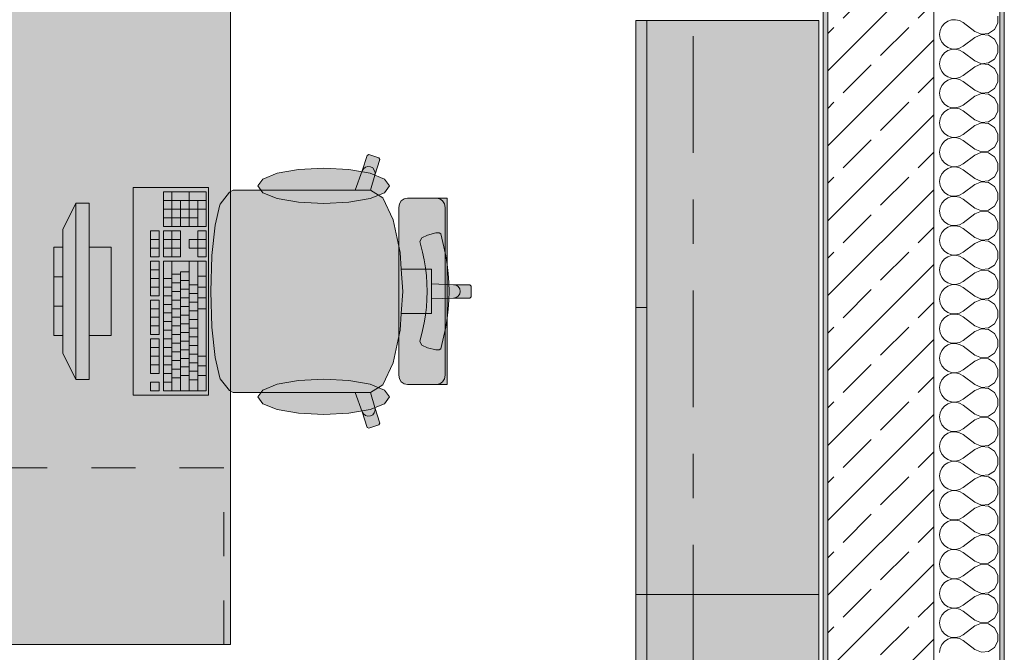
# Model space of a CAD drawing. Header units: metres. Extents: x -3.6 to 84.5, y -11 to 16.8.
# Tile 1050 of 1056: x 60.2 to 62.4, y 11.3 to 12.8. Entities that reach past the tile are written whole.
import ezdxf

# ---------------------------------------------------------------- set-up
doc = ezdxf.new("R2010")
doc.units = ezdxf.units.M
doc.header["$MEASUREMENT"] = 0
doc.linetypes.add('Strichlinie doppelt', pattern=[0.546806, 0.264583, -0.105833, 0.070556, -0.105833])
doc.linetypes.add('Strichlinie eng', pattern=[0.115, 0.075, -0.04])
for name, color, linetype in [('451 - Universal.Achsen Raster', 7, 'Continuous'), ('604 - Struktur.Wand Aussen', 7, 'Continuous'), ('701 - Einrichtung.Möbel', 7, 'Continuous')]:
    doc.layers.add(name, color=color, linetype=linetype)

# ---------------------------------------------------------------- blocks, each defined once
blk = doc.blocks.new('*X27')
at = {"layer": '604 - Struktur.Wand Aussen', "color": 7, "linetype": 'Continuous', "lineweight": 5}
for p, q in [((62.3068, 12.7631), (62.2992, 12.7579)), ((62.3155, 12.7661), (62.3068, 12.7631)), ((62.3247, 12.7665), (62.3155, 12.7661)), ((62.3336, 12.7645), (62.3247, 12.7665)), ((62.3417, 12.76), (62.3336, 12.7645)), ((62.3684, 12.74), (62.3417, 12.76)), ((62.4207, 12.7585), (62.4207, 12.7748)), ((62.2896, 12.7424), (62.2884, 12.7333)), ((62.2933, 12.7509), (62.2896, 12.7424)), ((62.2992, 12.7579), (62.2933, 12.7509)), ((62.3684, 12.74), (62.3833, 12.7337)), ((62.3995, 12.7352), (62.413, 12.7442)), ((62.413, 12.7442), (62.4207, 12.7585)), ((62.2884, 12.7333), (62.2896, 12.7242)), ((62.2896, 12.7242), (62.2933, 12.7158)), ((62.2933, 12.7158), (62.2992, 12.7087)), ((62.3684, 12.7267), (62.3417, 12.7067)), ((62.3833, 12.733), (62.3684, 12.7267)), ((62.3833, 12.7337), (62.3995, 12.7352)), ((62.3995, 12.7314), (62.3833, 12.733)), ((62.413, 12.7224), (62.3995, 12.7314)), ((62.4207, 12.7081), (62.413, 12.7224)), ((62.2992, 12.7087), (62.3068, 12.7035)), ((62.3068, 12.6965), (62.2992, 12.6913)), ((62.3068, 12.7035), (62.3155, 12.7006)), ((62.3155, 12.6994), (62.3068, 12.6965)), ((62.3155, 12.7006), (62.3247, 12.7001)), ((62.3247, 12.6999), (62.3155, 12.6994)), ((62.3247, 12.7001), (62.3336, 12.7022)), ((62.3336, 12.6978), (62.3247, 12.6999)), ((62.3336, 12.7022), (62.3417, 12.7067)), ((62.3417, 12.6933), (62.3336, 12.6978)), ((62.3684, 12.6733), (62.3417, 12.6933)), ((62.4207, 12.6919), (62.4207, 12.7081)), ((62.2896, 12.6758), (62.2884, 12.6667)), ((62.2933, 12.6842), (62.2896, 12.6758)), ((62.2992, 12.6913), (62.2933, 12.6842)), ((62.3684, 12.6733), (62.3833, 12.667)), ((62.3995, 12.6686), (62.413, 12.6776)), ((62.413, 12.6776), (62.4207, 12.6919)), ((62.2884, 12.6667), (62.2896, 12.6576)), ((62.2896, 12.6576), (62.2933, 12.6491)), ((62.2933, 12.6491), (62.2992, 12.6421)), ((62.3684, 12.66), (62.3417, 12.64)), ((62.3833, 12.6663), (62.3684, 12.66)), ((62.3833, 12.667), (62.3995, 12.6686)), ((62.3995, 12.6648), (62.3833, 12.6663)), ((62.413, 12.6558), (62.3995, 12.6648)), ((62.4207, 12.6415), (62.413, 12.6558)), ((62.2992, 12.6421), (62.3068, 12.6369)), ((62.3068, 12.6298), (62.2992, 12.6246)), ((62.3068, 12.6369), (62.3155, 12.6339)), ((62.3155, 12.6328), (62.3068, 12.6298)), ((62.3155, 12.6339), (62.3247, 12.6335)), ((62.3247, 12.6332), (62.3155, 12.6328)), ((62.3247, 12.6335), (62.3336, 12.6355)), ((62.3336, 12.6311), (62.3247, 12.6332)), ((62.3336, 12.6355), (62.3417, 12.64)), ((62.3417, 12.6267), (62.3336, 12.6311)), ((62.3684, 12.6067), (62.3417, 12.6267)), ((62.4207, 12.6252), (62.4207, 12.6415)), ((62.2896, 12.6091), (62.2884, 12.6)), ((62.2933, 12.6175), (62.2896, 12.6091)), ((62.2992, 12.6246), (62.2933, 12.6175)), ((62.3684, 12.6067), (62.3833, 12.6004)), ((62.3995, 12.6019), (62.413, 12.6109)), ((62.413, 12.6109), (62.4207, 12.6252)), ((62.2884, 12.6), (62.2896, 12.5909)), ((62.2896, 12.5909), (62.2933, 12.5825)), ((62.2933, 12.5825), (62.2992, 12.5754)), ((62.3684, 12.5933), (62.3417, 12.5733)), ((62.3833, 12.5996), (62.3684, 12.5933)), ((62.3833, 12.6004), (62.3995, 12.6019)), ((62.3995, 12.5981), (62.3833, 12.5996)), ((62.413, 12.5891), (62.3995, 12.5981)), ((62.4207, 12.5748), (62.413, 12.5891)), ((62.2992, 12.5754), (62.3068, 12.5702)), ((62.3068, 12.5631), (62.2992, 12.5579)), ((62.3068, 12.5702), (62.3155, 12.5672)), ((62.3155, 12.5661), (62.3068, 12.5631)), ((62.3155, 12.5672), (62.3247, 12.5668)), ((62.3247, 12.5665), (62.3155, 12.5661)), ((62.3247, 12.5668), (62.3336, 12.5689)), ((62.3336, 12.5645), (62.3247, 12.5665)), ((62.3336, 12.5689), (62.3417, 12.5733)), ((62.3417, 12.56), (62.3336, 12.5645)), ((62.3684, 12.54), (62.3417, 12.56)), ((62.4207, 12.5585), (62.4207, 12.5748)), ((62.2896, 12.5424), (62.2884, 12.5333)), ((62.2933, 12.5509), (62.2896, 12.5424)), ((62.2992, 12.5579), (62.2933, 12.5509)), ((62.3684, 12.54), (62.3833, 12.5337)), ((62.3995, 12.5352), (62.413, 12.5442)), ((62.413, 12.5442), (62.4207, 12.5585)), ((62.2884, 12.5333), (62.2896, 12.5242)), ((62.2896, 12.5242), (62.2933, 12.5158)), ((62.2933, 12.5158), (62.2992, 12.5087)), ((62.3684, 12.5267), (62.3417, 12.5067)), ((62.3833, 12.533), (62.3684, 12.5267)), ((62.3833, 12.5337), (62.3995, 12.5352)), ((62.3995, 12.5314), (62.3833, 12.533)), ((62.413, 12.5224), (62.3995, 12.5314)), ((62.4207, 12.5081), (62.413, 12.5224)), ((62.2992, 12.5087), (62.3068, 12.5035)), ((62.3068, 12.4965), (62.2992, 12.4913)), ((62.3068, 12.5035), (62.3155, 12.5006)), ((62.3155, 12.4994), (62.3068, 12.4965)), ((62.3155, 12.5006), (62.3247, 12.5001)), ((62.3247, 12.4999), (62.3155, 12.4994)), ((62.3247, 12.5001), (62.3336, 12.5022)), ((62.3336, 12.4978), (62.3247, 12.4999)), ((62.3336, 12.5022), (62.3417, 12.5067)), ((62.3417, 12.4933), (62.3336, 12.4978)), ((62.3684, 12.4733), (62.3417, 12.4933)), ((62.4207, 12.4919), (62.4207, 12.5081)), ((62.2896, 12.4758), (62.2884, 12.4667)), ((62.2933, 12.4842), (62.2896, 12.4758)), ((62.2992, 12.4913), (62.2933, 12.4842)), ((62.3684, 12.4733), (62.3833, 12.467)), ((62.3995, 12.4686), (62.413, 12.4776)), ((62.413, 12.4776), (62.4207, 12.4919)), ((62.2884, 12.4667), (62.2896, 12.4576)), ((62.2896, 12.4576), (62.2933, 12.4491)), ((62.2933, 12.4491), (62.2992, 12.4421)), ((62.3684, 12.46), (62.3417, 12.44)), ((62.3833, 12.4663), (62.3684, 12.46)), ((62.3833, 12.467), (62.3995, 12.4686)), ((62.3995, 12.4648), (62.3833, 12.4663)), ((62.413, 12.4558), (62.3995, 12.4648)), ((62.4207, 12.4415), (62.413, 12.4558)), ((62.2992, 12.4421), (62.3068, 12.4369)), ((62.3068, 12.4298), (62.2992, 12.4246)), ((62.3068, 12.4369), (62.3155, 12.4339)), ((62.3155, 12.4328), (62.3068, 12.4298)), ((62.3155, 12.4339), (62.3247, 12.4335)), ((62.3247, 12.4332), (62.3155, 12.4328)), ((62.3247, 12.4335), (62.3336, 12.4355)), ((62.3336, 12.4311), (62.3247, 12.4332)), ((62.3336, 12.4355), (62.3417, 12.44)), ((62.3417, 12.4267), (62.3336, 12.4311)), ((62.3684, 12.4067), (62.3417, 12.4267)), ((62.4207, 12.4252), (62.4207, 12.4415)), ((62.2896, 12.4091), (62.2884, 12.4)), ((62.2933, 12.4175), (62.2896, 12.4091)), ((62.2992, 12.4246), (62.2933, 12.4175)), ((62.3684, 12.4067), (62.3833, 12.4004)), ((62.3995, 12.4019), (62.413, 12.4109)), ((62.413, 12.4109), (62.4207, 12.4252)), ((62.2884, 12.4), (62.2896, 12.3909)), ((62.2896, 12.3909), (62.2933, 12.3825)), ((62.2933, 12.3825), (62.2992, 12.3754)), ((62.3684, 12.3933), (62.3417, 12.3733)), ((62.3833, 12.3996), (62.3684, 12.3933)), ((62.3833, 12.4004), (62.3995, 12.4019)), ((62.3995, 12.3981), (62.3833, 12.3996)), ((62.413, 12.3891), (62.3995, 12.3981)), ((62.4207, 12.3748), (62.413, 12.3891)), ((62.2992, 12.3754), (62.3068, 12.3702)), ((62.3068, 12.3631), (62.2992, 12.3579)), ((62.3068, 12.3702), (62.3155, 12.3672)), ((62.3155, 12.3661), (62.3068, 12.3631)), ((62.3155, 12.3672), (62.3247, 12.3668)), ((62.3247, 12.3665), (62.3155, 12.3661)), ((62.3247, 12.3668), (62.3336, 12.3689)), ((62.3336, 12.3645), (62.3247, 12.3665)), ((62.3336, 12.3689), (62.3417, 12.3733)), ((62.3417, 12.36), (62.3336, 12.3645)), ((62.3684, 12.34), (62.3417, 12.36)), ((62.413, 12.3442), (62.4207, 12.3585)), ((62.4207, 12.3585), (62.4207, 12.3748)), ((62.2896, 12.3424), (62.2884, 12.3333)), ((62.2933, 12.3509), (62.2896, 12.3424)), ((62.2992, 12.3579), (62.2933, 12.3509)), ((62.3684, 12.34), (62.3833, 12.3337)), ((62.3995, 12.3352), (62.413, 12.3442)), ((62.2884, 12.3333), (62.2896, 12.3242)), ((62.2896, 12.3242), (62.2933, 12.3158)), ((62.2933, 12.3158), (62.2992, 12.3087)), ((62.3684, 12.3267), (62.3417, 12.3067)), ((62.3833, 12.333), (62.3684, 12.3267)), ((62.3833, 12.3337), (62.3995, 12.3352)), ((62.3995, 12.3314), (62.3833, 12.333)), ((62.413, 12.3224), (62.3995, 12.3314)), ((62.4207, 12.3081), (62.413, 12.3224)), ((62.2992, 12.3087), (62.3068, 12.3035)), ((62.3068, 12.2965), (62.2992, 12.2913)), ((62.3068, 12.3035), (62.3155, 12.3006)), ((62.3155, 12.2994), (62.3068, 12.2965)), ((62.3155, 12.3006), (62.3247, 12.3001)), ((62.3247, 12.2999), (62.3155, 12.2994)), ((62.3247, 12.3001), (62.3336, 12.3022)), ((62.3336, 12.2978), (62.3247, 12.2999)), ((62.3336, 12.3022), (62.3417, 12.3067)), ((62.3417, 12.2933), (62.3336, 12.2978)), ((62.3684, 12.2733), (62.3417, 12.2933)), ((62.413, 12.2776), (62.4207, 12.2919)), ((62.4207, 12.2919), (62.4207, 12.3081)), ((62.2896, 12.2758), (62.2884, 12.2667)), ((62.2933, 12.2842), (62.2896, 12.2758)), ((62.2992, 12.2913), (62.2933, 12.2842)), ((62.3684, 12.2733), (62.3833, 12.267)), ((62.3995, 12.2686), (62.413, 12.2776)), ((62.2884, 12.2667), (62.2896, 12.2576)), ((62.2896, 12.2576), (62.2933, 12.2491)), ((62.2933, 12.2491), (62.2992, 12.2421)), ((62.3684, 12.26), (62.3417, 12.24)), ((62.3833, 12.2663), (62.3684, 12.26)), ((62.3833, 12.267), (62.3995, 12.2686)), ((62.3995, 12.2648), (62.3833, 12.2663)), ((62.413, 12.2558), (62.3995, 12.2648)), ((62.4207, 12.2415), (62.413, 12.2558)), ((62.2992, 12.2246), (62.2933, 12.2175)), ((62.2992, 12.2421), (62.3068, 12.2369)), ((62.3068, 12.2298), (62.2992, 12.2246)), ((62.3068, 12.2369), (62.3155, 12.2339)), ((62.3155, 12.2328), (62.3068, 12.2298)), ((62.3155, 12.2339), (62.3247, 12.2335)), ((62.3247, 12.2332), (62.3155, 12.2328)), ((62.3247, 12.2335), (62.3336, 12.2355)), ((62.3336, 12.2311), (62.3247, 12.2332)), ((62.3336, 12.2355), (62.3417, 12.24)), ((62.3417, 12.2267), (62.3336, 12.2311)), ((62.3684, 12.2067), (62.3417, 12.2267)), ((62.413, 12.2109), (62.4207, 12.2252)), ((62.4207, 12.2252), (62.4207, 12.2415)), ((62.2896, 12.2091), (62.2884, 12.2)), ((62.2933, 12.2175), (62.2896, 12.2091)), ((62.3684, 12.2067), (62.3833, 12.2004)), ((62.3995, 12.2019), (62.413, 12.2109)), ((62.2884, 12.2), (62.2896, 12.1909)), ((62.2896, 12.1909), (62.2933, 12.1825)), ((62.2933, 12.1825), (62.2992, 12.1754)), ((62.3684, 12.1933), (62.3417, 12.1733)), ((62.3833, 12.1996), (62.3684, 12.1933)), ((62.3833, 12.2004), (62.3995, 12.2019)), ((62.3995, 12.1981), (62.3833, 12.1996)), ((62.413, 12.1891), (62.3995, 12.1981)), ((62.4207, 12.1748), (62.413, 12.1891)), ((62.2992, 12.1579), (62.2933, 12.1509)), ((62.2992, 12.1754), (62.3068, 12.1702)), ((62.3068, 12.1631), (62.2992, 12.1579)), ((62.3068, 12.1702), (62.3155, 12.1672)), ((62.3155, 12.1661), (62.3068, 12.1631)), ((62.3155, 12.1672), (62.3247, 12.1668)), ((62.3247, 12.1665), (62.3155, 12.1661)), ((62.3247, 12.1668), (62.3336, 12.1689)), ((62.3336, 12.1645), (62.3247, 12.1665)), ((62.3336, 12.1689), (62.3417, 12.1733)), ((62.3417, 12.16), (62.3336, 12.1645)), ((62.3684, 12.14), (62.3417, 12.16)), ((62.413, 12.1442), (62.4207, 12.1585)), ((62.4207, 12.1585), (62.4207, 12.1748)), ((62.2896, 12.1424), (62.2884, 12.1333)), ((62.2933, 12.1509), (62.2896, 12.1424)), ((62.3684, 12.14), (62.3833, 12.1337)), ((62.3995, 12.1352), (62.413, 12.1442)), ((62.2884, 12.1333), (62.2896, 12.1242)), ((62.2896, 12.1242), (62.2933, 12.1158)), ((62.2933, 12.1158), (62.2992, 12.1087)), ((62.3684, 12.1267), (62.3417, 12.1067)), ((62.3833, 12.133), (62.3684, 12.1267)), ((62.3833, 12.1337), (62.3995, 12.1352)), ((62.3995, 12.1314), (62.3833, 12.133)), ((62.413, 12.1224), (62.3995, 12.1314)), ((62.4207, 12.1081), (62.413, 12.1224)), ((62.2992, 12.0913), (62.2933, 12.0842)), ((62.2992, 12.1087), (62.3068, 12.1035)), ((62.3068, 12.0965), (62.2992, 12.0913)), ((62.3068, 12.1035), (62.3155, 12.1006)), ((62.3155, 12.0994), (62.3068, 12.0965)), ((62.3155, 12.1006), (62.3247, 12.1001)), ((62.3247, 12.0999), (62.3155, 12.0994)), ((62.3247, 12.1001), (62.3336, 12.1022)), ((62.3336, 12.0978), (62.3247, 12.0999)), ((62.3336, 12.1022), (62.3417, 12.1067)), ((62.3417, 12.0933), (62.3336, 12.0978)), ((62.3684, 12.0733), (62.3417, 12.0933)), ((62.413, 12.0776), (62.4207, 12.0919)), ((62.4207, 12.0919), (62.4207, 12.1081)), ((62.2896, 12.0758), (62.2884, 12.0667)), ((62.2933, 12.0842), (62.2896, 12.0758)), ((62.3684, 12.0733), (62.3833, 12.067)), ((62.3833, 12.067), (62.3995, 12.0686)), ((62.3995, 12.0686), (62.413, 12.0776)), ((62.2884, 12.0667), (62.2896, 12.0576)), ((62.2896, 12.0576), (62.2933, 12.0491)), ((62.2933, 12.0491), (62.2992, 12.0421)), ((62.3684, 12.06), (62.3417, 12.04)), ((62.3833, 12.0663), (62.3684, 12.06)), ((62.3995, 12.0648), (62.3833, 12.0663)), ((62.413, 12.0558), (62.3995, 12.0648)), ((62.4207, 12.0415), (62.413, 12.0558)), ((62.2992, 12.0246), (62.2933, 12.0175)), ((62.2992, 12.0421), (62.3068, 12.0369)), ((62.3068, 12.0298), (62.2992, 12.0246)), ((62.3068, 12.0369), (62.3155, 12.0339)), ((62.3155, 12.0328), (62.3068, 12.0298)), ((62.3155, 12.0339), (62.3247, 12.0335)), ((62.3247, 12.0332), (62.3155, 12.0328)), ((62.3247, 12.0335), (62.3336, 12.0355)), ((62.3336, 12.0311), (62.3247, 12.0332)), ((62.3336, 12.0355), (62.3417, 12.04)), ((62.3417, 12.0267), (62.3336, 12.0311)), ((62.3684, 12.0067), (62.3417, 12.0267)), ((62.413, 12.0109), (62.4207, 12.0252)), ((62.4207, 12.0252), (62.4207, 12.0415)), ((62.2896, 12.0091), (62.2884, 12)), ((62.2933, 12.0175), (62.2896, 12.0091)), ((62.3684, 12.0067), (62.3833, 12.0004)), ((62.3833, 12.0004), (62.3995, 12.0019)), ((62.3995, 12.0019), (62.413, 12.0109)), ((62.2884, 12), (62.2896, 11.9909)), ((62.2896, 11.9909), (62.2933, 11.9825)), ((62.2933, 11.9825), (62.2992, 11.9754)), ((62.3684, 11.9933), (62.3417, 11.9733)), ((62.3833, 11.9996), (62.3684, 11.9933)), ((62.3995, 11.9981), (62.3833, 11.9996)), ((62.413, 11.9891), (62.3995, 11.9981)), ((62.4207, 11.9748), (62.413, 11.9891)), ((62.2992, 11.9579), (62.2933, 11.9509)), ((62.2992, 11.9754), (62.3068, 11.9702)), ((62.3068, 11.9631), (62.2992, 11.9579)), ((62.3068, 11.9702), (62.3155, 11.9672)), ((62.3155, 11.9661), (62.3068, 11.9631)), ((62.3155, 11.9672), (62.3247, 11.9668)), ((62.3247, 11.9665), (62.3155, 11.9661)), ((62.3247, 11.9668), (62.3336, 11.9689)), ((62.3336, 11.9645), (62.3247, 11.9665)), ((62.3336, 11.9689), (62.3417, 11.9733)), ((62.3417, 11.96), (62.3336, 11.9645)), ((62.3684, 11.94), (62.3417, 11.96)), ((62.413, 11.9442), (62.4207, 11.9585)), ((62.4207, 11.9585), (62.4207, 11.9748)), ((62.2896, 11.9424), (62.2884, 11.9333)), ((62.2933, 11.9509), (62.2896, 11.9424)), ((62.3684, 11.94), (62.3833, 11.9337)), ((62.3833, 11.9337), (62.3995, 11.9352)), ((62.3995, 11.9352), (62.413, 11.9442)), ((62.2884, 11.9333), (62.2896, 11.9242)), ((62.2896, 11.9242), (62.2933, 11.9158)), ((62.2933, 11.9158), (62.2992, 11.9087)), ((62.3684, 11.9267), (62.3417, 11.9067)), ((62.3833, 11.933), (62.3684, 11.9267)), ((62.3995, 11.9314), (62.3833, 11.933)), ((62.413, 11.9224), (62.3995, 11.9314)), ((62.4207, 11.9081), (62.413, 11.9224)), ((62.2992, 11.8913), (62.2933, 11.8842)), ((62.2992, 11.9087), (62.3068, 11.9035)), ((62.3068, 11.8965), (62.2992, 11.8913)), ((62.3068, 11.9035), (62.3155, 11.9006)), ((62.3155, 11.8994), (62.3068, 11.8965)), ((62.3155, 11.9006), (62.3247, 11.9001)), ((62.3247, 11.8999), (62.3155, 11.8994)), ((62.3247, 11.9001), (62.3336, 11.9022)), ((62.3336, 11.8978), (62.3247, 11.8999)), ((62.3336, 11.9022), (62.3417, 11.9067)), ((62.3417, 11.8933), (62.3336, 11.8978)), ((62.3684, 11.8733), (62.3417, 11.8933)), ((62.413, 11.8776), (62.4207, 11.8919)), ((62.4207, 11.8919), (62.4207, 11.9081)), ((62.2896, 11.8758), (62.2884, 11.8667)), ((62.2933, 11.8842), (62.2896, 11.8758)), ((62.3684, 11.8733), (62.3833, 11.867)), ((62.3833, 11.867), (62.3995, 11.8686)), ((62.3995, 11.8686), (62.413, 11.8776)), ((62.2884, 11.8667), (62.2896, 11.8576)), ((62.2896, 11.8576), (62.2933, 11.8491)), ((62.2933, 11.8491), (62.2992, 11.8421)), ((62.3684, 11.86), (62.3417, 11.84)), ((62.3833, 11.8663), (62.3684, 11.86)), ((62.3995, 11.8648), (62.3833, 11.8663)), ((62.413, 11.8558), (62.3995, 11.8648)), ((62.4207, 11.8415), (62.413, 11.8558)), ((62.2992, 11.8246), (62.2933, 11.8175)), ((62.2992, 11.8421), (62.3068, 11.8369)), ((62.3068, 11.8298), (62.2992, 11.8246)), ((62.3068, 11.8369), (62.3155, 11.8339)), ((62.3155, 11.8328), (62.3068, 11.8298)), ((62.3155, 11.8339), (62.3247, 11.8335)), ((62.3247, 11.8332), (62.3155, 11.8328)), ((62.3247, 11.8335), (62.3336, 11.8355)), ((62.3336, 11.8311), (62.3247, 11.8332)), ((62.3336, 11.8355), (62.3417, 11.84)), ((62.3417, 11.8267), (62.3336, 11.8311)), ((62.3684, 11.8067), (62.3417, 11.8267)), ((62.413, 11.8109), (62.4207, 11.8252)), ((62.4207, 11.8252), (62.4207, 11.8415)), ((62.2896, 11.8091), (62.2884, 11.8)), ((62.2933, 11.8175), (62.2896, 11.8091)), ((62.3684, 11.8067), (62.3833, 11.8004)), ((62.3833, 11.8004), (62.3995, 11.8019)), ((62.3995, 11.8019), (62.413, 11.8109)), ((62.2884, 11.8), (62.2896, 11.7909)), ((62.2896, 11.7909), (62.2933, 11.7825)), ((62.2933, 11.7825), (62.2992, 11.7754)), ((62.3684, 11.7933), (62.3417, 11.7733)), ((62.3833, 11.7996), (62.3684, 11.7933)), ((62.3995, 11.7981), (62.3833, 11.7996)), ((62.413, 11.7891), (62.3995, 11.7981)), ((62.4207, 11.7748), (62.413, 11.7891)), ((62.2992, 11.7579), (62.2933, 11.7509)), ((62.2992, 11.7754), (62.3068, 11.7702)), ((62.3068, 11.7631), (62.2992, 11.7579)), ((62.3068, 11.7702), (62.3155, 11.7672)), ((62.3155, 11.7661), (62.3068, 11.7631)), ((62.3155, 11.7672), (62.3247, 11.7668)), ((62.3247, 11.7665), (62.3155, 11.7661)), ((62.3247, 11.7668), (62.3336, 11.7689)), ((62.3336, 11.7645), (62.3247, 11.7665)), ((62.3336, 11.7689), (62.3417, 11.7733)), ((62.3417, 11.76), (62.3336, 11.7645)), ((62.3684, 11.74), (62.3417, 11.76)), ((62.413, 11.7442), (62.4207, 11.7585)), ((62.4207, 11.7585), (62.4207, 11.7748)), ((62.2896, 11.7424), (62.2884, 11.7333)), ((62.2933, 11.7509), (62.2896, 11.7424)), ((62.3684, 11.74), (62.3833, 11.7337)), ((62.3833, 11.7337), (62.3995, 11.7352)), ((62.3995, 11.7352), (62.413, 11.7442)), ((62.2884, 11.7333), (62.2896, 11.7242)), ((62.2896, 11.7242), (62.2933, 11.7158)), ((62.2933, 11.7158), (62.2992, 11.7087)), ((62.3684, 11.7267), (62.3417, 11.7067)), ((62.3833, 11.733), (62.3684, 11.7267)), ((62.3995, 11.7314), (62.3833, 11.733)), ((62.413, 11.7224), (62.3995, 11.7314)), ((62.4207, 11.7081), (62.413, 11.7224)), ((62.2992, 11.6913), (62.2933, 11.6842)), ((62.2992, 11.7087), (62.3068, 11.7035)), ((62.3068, 11.6965), (62.2992, 11.6913)), ((62.3068, 11.7035), (62.3155, 11.7006)), ((62.3155, 11.6994), (62.3068, 11.6965)), ((62.3155, 11.7006), (62.3247, 11.7001)), ((62.3247, 11.6999), (62.3155, 11.6994)), ((62.3247, 11.7001), (62.3336, 11.7022)), ((62.3336, 11.6978), (62.3247, 11.6999)), ((62.3336, 11.7022), (62.3417, 11.7067)), ((62.3417, 11.6933), (62.3336, 11.6978)), ((62.3684, 11.6733), (62.3417, 11.6933)), ((62.413, 11.6776), (62.4207, 11.6919)), ((62.4207, 11.6919), (62.4207, 11.7081)), ((62.2896, 11.6758), (62.2884, 11.6667)), ((62.2933, 11.6842), (62.2896, 11.6758)), ((62.3684, 11.6733), (62.3833, 11.667)), ((62.3833, 11.667), (62.3995, 11.6686)), ((62.3995, 11.6686), (62.413, 11.6776)), ((62.2884, 11.6667), (62.2896, 11.6576)), ((62.2896, 11.6576), (62.2933, 11.6491)), ((62.2933, 11.6491), (62.2992, 11.6421)), ((62.3684, 11.66), (62.3417, 11.64)), ((62.3833, 11.6663), (62.3684, 11.66)), ((62.3995, 11.6648), (62.3833, 11.6663)), ((62.413, 11.6558), (62.3995, 11.6648)), ((62.4207, 11.6415), (62.413, 11.6558)), ((62.2992, 11.6246), (62.2933, 11.6175)), ((62.2992, 11.6421), (62.3068, 11.6369)), ((62.3068, 11.6298), (62.2992, 11.6246)), ((62.3068, 11.6369), (62.3155, 11.6339)), ((62.3155, 11.6328), (62.3068, 11.6298)), ((62.3155, 11.6339), (62.3247, 11.6335)), ((62.3247, 11.6332), (62.3155, 11.6328)), ((62.3247, 11.6335), (62.3336, 11.6355)), ((62.3336, 11.6311), (62.3247, 11.6332)), ((62.3336, 11.6355), (62.3417, 11.64)), ((62.3417, 11.6267), (62.3336, 11.6311)), ((62.3684, 11.6067), (62.3417, 11.6267)), ((62.413, 11.6109), (62.4207, 11.6252)), ((62.4207, 11.6252), (62.4207, 11.6415)), ((62.2896, 11.6091), (62.2884, 11.6)), ((62.2884, 11.6), (62.2896, 11.5909)), ((62.2933, 11.6175), (62.2896, 11.6091)), ((62.3684, 11.6067), (62.3833, 11.6004)), ((62.3833, 11.6004), (62.3995, 11.6019)), ((62.3995, 11.6019), (62.413, 11.6109)), ((62.2896, 11.5909), (62.2933, 11.5825)), ((62.2933, 11.5825), (62.2992, 11.5754)), ((62.3684, 11.5933), (62.3417, 11.5733)), ((62.3833, 11.5996), (62.3684, 11.5933)), ((62.3995, 11.5981), (62.3833, 11.5996)), ((62.413, 11.5891), (62.3995, 11.5981)), ((62.4207, 11.5748), (62.413, 11.5891)), ((62.2992, 11.5579), (62.2933, 11.5509)), ((62.2992, 11.5754), (62.3068, 11.5702)), ((62.3068, 11.5631), (62.2992, 11.5579)), ((62.3068, 11.5702), (62.3155, 11.5672)), ((62.3155, 11.5661), (62.3068, 11.5631)), ((62.3155, 11.5672), (62.3247, 11.5668)), ((62.3247, 11.5665), (62.3155, 11.5661)), ((62.3247, 11.5668), (62.3336, 11.5689)), ((62.3336, 11.5645), (62.3247, 11.5665)), ((62.3336, 11.5689), (62.3417, 11.5733)), ((62.3417, 11.56), (62.3336, 11.5645)), ((62.3684, 11.54), (62.3417, 11.56)), ((62.413, 11.5442), (62.4207, 11.5585)), ((62.4207, 11.5585), (62.4207, 11.5748)), ((62.2896, 11.5424), (62.2884, 11.5333)), ((62.2884, 11.5333), (62.2896, 11.5242)), ((62.2933, 11.5509), (62.2896, 11.5424)), ((62.3684, 11.54), (62.3833, 11.5337)), ((62.3833, 11.5337), (62.3995, 11.5352)), ((62.3995, 11.5352), (62.413, 11.5442)), ((62.2896, 11.5242), (62.2933, 11.5158)), ((62.2933, 11.5158), (62.2992, 11.5087)), ((62.3684, 11.5267), (62.3417, 11.5067)), ((62.3833, 11.533), (62.3684, 11.5267)), ((62.3995, 11.5314), (62.3833, 11.533)), ((62.413, 11.5224), (62.3995, 11.5314)), ((62.4207, 11.5081), (62.413, 11.5224)), ((62.2992, 11.4913), (62.2933, 11.4842)), ((62.2992, 11.5087), (62.3068, 11.5035)), ((62.3068, 11.4965), (62.2992, 11.4913)), ((62.3068, 11.5035), (62.3155, 11.5006)), ((62.3155, 11.4994), (62.3068, 11.4965)), ((62.3155, 11.5006), (62.3247, 11.5001)), ((62.3247, 11.4999), (62.3155, 11.4994)), ((62.3247, 11.5001), (62.3336, 11.5022)), ((62.3336, 11.4978), (62.3247, 11.4999)), ((62.3336, 11.5022), (62.3417, 11.5067)), ((62.3417, 11.4933), (62.3336, 11.4978)), ((62.3684, 11.4733), (62.3417, 11.4933)), ((62.413, 11.4776), (62.4207, 11.4919)), ((62.4207, 11.4919), (62.4207, 11.5081)), ((62.2896, 11.4758), (62.2884, 11.4667)), ((62.2884, 11.4667), (62.2896, 11.4576)), ((62.2933, 11.4842), (62.2896, 11.4758)), ((62.3684, 11.4733), (62.3833, 11.467)), ((62.3833, 11.4663), (62.3684, 11.46)), ((62.3833, 11.467), (62.3995, 11.4686)), ((62.3995, 11.4648), (62.3833, 11.4663)), ((62.3995, 11.4686), (62.413, 11.4776)), ((62.2896, 11.4576), (62.2933, 11.4491)), ((62.2933, 11.4491), (62.2992, 11.4421)), ((62.3684, 11.46), (62.3417, 11.44)), ((62.413, 11.4558), (62.3995, 11.4648)), ((62.4207, 11.4415), (62.413, 11.4558)), ((62.2992, 11.4246), (62.2933, 11.4175)), ((62.2992, 11.4421), (62.3068, 11.4369)), ((62.3068, 11.4298), (62.2992, 11.4246)), ((62.3068, 11.4369), (62.3155, 11.4339)), ((62.3155, 11.4328), (62.3068, 11.4298)), ((62.3155, 11.4339), (62.3247, 11.4335)), ((62.3247, 11.4332), (62.3155, 11.4328)), ((62.3247, 11.4335), (62.3336, 11.4355)), ((62.3336, 11.4311), (62.3247, 11.4332)), ((62.3336, 11.4355), (62.3417, 11.44)), ((62.3417, 11.4267), (62.3336, 11.4311)), ((62.3684, 11.4067), (62.3417, 11.4267)), ((62.413, 11.4109), (62.4207, 11.4252)), ((62.4207, 11.4252), (62.4207, 11.4415)), ((62.2896, 11.4091), (62.2884, 11.4)), ((62.2884, 11.4), (62.2896, 11.3909)), ((62.2933, 11.4175), (62.2896, 11.4091)), ((62.3684, 11.4067), (62.3833, 11.4004)), ((62.3833, 11.3996), (62.3684, 11.3933)), ((62.3833, 11.4004), (62.3995, 11.4019)), ((62.3995, 11.3981), (62.3833, 11.3996)), ((62.3995, 11.4019), (62.413, 11.4109)), ((62.2896, 11.3909), (62.2933, 11.3825)), ((62.2933, 11.3825), (62.2992, 11.3754)), ((62.3684, 11.3933), (62.3417, 11.3733)), ((62.413, 11.3891), (62.3995, 11.3981)), ((62.4207, 11.3748), (62.413, 11.3891)), ((62.2992, 11.3579), (62.2933, 11.3509)), ((62.2992, 11.3754), (62.3068, 11.3702)), ((62.3068, 11.3631), (62.2992, 11.3579)), ((62.3068, 11.3702), (62.3155, 11.3672)), ((62.3155, 11.3661), (62.3068, 11.3631)), ((62.3155, 11.3672), (62.3247, 11.3668)), ((62.3247, 11.3665), (62.3155, 11.3661)), ((62.3247, 11.3668), (62.3336, 11.3689)), ((62.3336, 11.3645), (62.3247, 11.3665)), ((62.3336, 11.3689), (62.3417, 11.3733)), ((62.3417, 11.36), (62.3336, 11.3645)), ((62.3684, 11.34), (62.3417, 11.36)), ((62.413, 11.3442), (62.4207, 11.3585)), ((62.4207, 11.3585), (62.4207, 11.3748)), ((62.2896, 11.3424), (62.2884, 11.3333)), ((62.2933, 11.3509), (62.2896, 11.3424)), ((62.3684, 11.34), (62.3833, 11.3337)), ((62.3833, 11.3337), (62.3995, 11.3352)), ((62.3995, 11.3352), (62.413, 11.3442))]:
    blk.add_line(p, q, dxfattribs=at)

msp = doc.modelspace()

# ---------------------------------------------------------------- hatches: boundary and pattern name
at = {"layer": '604 - Struktur.Wand Aussen', "linetype": 'Continuous', "lineweight": 0, "true_color": 0x000000}
h = msp.add_hatch(dxfattribs=at)
h.set_pattern_fill('Verputz_0001', color=18, style=0, pattern_type=2)
h.set_pattern_definition([(0, (0, 0), (0, 0.08660254), [0, -0.05]), (0, (0.025, 0.0433), (0, 0.08660254), [0, -0.05])])
h.paths.add_polyline_path([(62.425, 7.935), (62.435, 7.935), (62.435, 13.845), (62.425, 13.845)])
h = msp.add_hatch(dxfattribs=at)
h.set_pattern_fill('Beton__Stahlbeton_0001', color=18, style=0, pattern_type=2)
h.set_pattern_definition([(45, (0, 0), (-0.08485281, 0.08485281), []), (45, (-0.04243, 0.04243), (-0.08485281, 0.08485281), [0.09, -0.03])])
h.paths.add_polyline_path([(62.035, 7.935), (62.085, 7.935), (62.155, 7.935), (62.275, 7.935), (62.275, 13.455), (62.035, 13.455)])
h = msp.add_hatch(dxfattribs=at)
h.set_pattern_fill('Gips_0001', color=18, style=0, pattern_type=2)
h.set_pattern_definition([(45, (0, 0), (-0.01767767, 0.01767767), [0, -0.025])])
h.paths.add_polyline_path([(62.025, 13.445), (62.025, 7.935), (62.035, 7.935), (62.035, 13.445)])
at = {"layer": '701 - Einrichtung.Möbel', "linetype": 'Continuous', "lineweight": 0, "true_color": 0x3a3a3a}
for points in [[(59.9817, 11.3512), (60.6817, 11.3512), (60.6817, 12.9512), (59.9817, 12.9512)], [(61.6, 12.7645), (61.6, 11.4645), (62.015, 11.4645), (62.015, 12.7645)], [(60.7553, 12.3805), (60.7193, 12.3805), (60.6882, 12.3805), (60.6796, 12.3759), (60.6585, 12.3491), (60.6576, 12.347), (60.6469, 12.3011), (60.6398, 12.2323), (60.6396, 12.2312), (60.6372, 12.1512), (61.2272, 12.1512), (61.2272, 12.1633), (61.2242, 12.1663), (61.1873, 12.1663), (61.1374, 12.1681), (61.1374, 12.2015), (61.1075, 12.2015), (61.0688, 12.2015), (61.0664, 12.2389), (61.0505, 12.3133), (61.0268, 12.363), (60.9989, 12.3804), (61.0086, 12.4145), (61.02, 12.4499), (61.0181, 12.4537), (60.9953, 12.4612), (60.9915, 12.4593), (60.9801, 12.4239), (60.9644, 12.3805)], [(60.8931, 12.4305), (60.8361, 12.4274), (60.7877, 12.4187), (60.7554, 12.4056), (60.7441, 12.3902), (60.7554, 12.3748), (60.7877, 12.3618), (60.8361, 12.353), (60.8931, 12.35), (60.9501, 12.353), (60.9985, 12.3618), (61.0308, 12.3748), (61.0421, 12.3902), (61.0308, 12.4056), (60.9985, 12.4187), (60.9501, 12.4274)], [(60.4617, 11.9162), (60.6317, 11.9162), (60.6317, 12.3862), (60.4617, 12.3862)], [(61.0631, 12.3414), (61.0631, 12.1512), (61.1728, 12.1512), (61.1728, 12.3625), (61.163, 12.3625), (61.1585, 12.3625), (61.1483, 12.3625), (61.1437, 12.3625), (61.1305, 12.3625), (61.0983, 12.3625), (61.0876, 12.3625), (61.0831, 12.3625), (61.0754, 12.3609), (61.0689, 12.3564), (61.0646, 12.3495)], [(60.3617, 11.9512), (60.3617, 12.0512), (60.4117, 12.0512), (60.4117, 12.2512), (60.3617, 12.2512), (60.3617, 12.3512), (60.3317, 12.3512), (60.3017, 12.2912), (60.3017, 12.2512), (60.2817, 12.2512), (60.2817, 12.0512), (60.3017, 12.0512), (60.3017, 12.0112), (60.3317, 11.9512)], [(61.173, 12.0905), (61.1754, 12.1106), (61.1768, 12.1309), (61.1773, 12.1512), (61.1768, 12.1715), (61.1754, 12.1918), (61.173, 12.212), (61.1696, 12.232), (61.1653, 12.2518), (61.1583, 12.2812), (61.1546, 12.2839), (61.1474, 12.2837), (61.128, 12.2789), (61.115, 12.2727), (61.111, 12.2644), (61.1169, 12.2399), (61.1207, 12.2224), (61.1236, 12.2048), (61.1257, 12.187), (61.127, 12.1691), (61.1274, 12.1512), (61.127, 12.1333), (61.1257, 12.1154), (61.1236, 12.0976), (61.1207, 12.08), (61.1169, 12.0625), (61.111, 12.038), (61.115, 12.0297), (61.128, 12.0235), (61.1474, 12.0187), (61.1546, 12.0185), (61.1583, 12.0212), (61.1653, 12.0506), (61.1696, 12.0704)], [(60.7553, 11.9219), (60.9644, 11.9219), (60.9801, 11.8786), (60.9915, 11.8431), (60.9953, 11.8412), (61.0181, 11.8487), (61.02, 11.8525), (61.0086, 11.8879), (60.9989, 11.9221), (61.0268, 11.9394), (61.0505, 11.9891), (61.0664, 12.0635), (61.0688, 12.1009), (61.1075, 12.1009), (61.1374, 12.1009), (61.1374, 12.1343), (61.1873, 12.1361), (61.2242, 12.1361), (61.2272, 12.1391), (61.2272, 12.1512), (60.6372, 12.1512), (60.6396, 12.0712), (60.6398, 12.0701), (60.6469, 12.0014), (60.6576, 11.9554), (60.6585, 11.9533), (60.6796, 11.9265), (60.6882, 11.9219), (60.7193, 11.9219)], [(61.0631, 11.961), (61.0646, 11.9529), (61.0689, 11.9461), (61.0754, 11.9415), (61.0831, 11.9399), (61.0876, 11.9399), (61.0983, 11.9399), (61.1305, 11.9399), (61.1437, 11.9399), (61.1483, 11.9399), (61.1585, 11.9399), (61.163, 11.9399), (61.1728, 11.9399), (61.1728, 12.1512), (61.0631, 12.1512)], [(60.8931, 11.8719), (60.9501, 11.875), (60.9985, 11.8837), (61.0308, 11.8968), (61.0421, 11.9122), (61.0308, 11.9276), (60.9985, 11.9407), (60.9501, 11.9494), (60.8931, 11.9525), (60.8361, 11.9494), (60.7877, 11.9407), (60.7554, 11.9276), (60.7441, 11.9122), (60.7554, 11.8968), (60.7877, 11.8837), (60.8361, 11.875)], [(61.6, 11.4645), (61.6, 10.01), (62.015, 10.01), (62.015, 11.4645)]]:
    msp.add_hatch(color=250, dxfattribs=at).paths.add_polyline_path(points)

# ---------------------------------------------------------------- linework, layer by layer
at = {"layer": '451 - Universal.Achsen Raster', "color": 160, "linetype": 'Strichlinie doppelt', "lineweight": 9, "true_color": 0x3232ff}
msp.add_line((61.73, -10.585), (61.73, 16.355), dxfattribs=at)
at = {"layer": '604 - Struktur.Wand Aussen', "color": 7, "linetype": 'Continuous', "lineweight": 5}
msp.add_line((62.425, 7.935), (62.425, 13.705), dxfattribs=at)
at = {"layer": '604 - Struktur.Wand Aussen', "color": 7, "linetype": 'Continuous', "lineweight": 13}
for p, q in [((62.275, 7.935), (62.275, 13.455)), ((62.035, 13.445), (62.035, 7.935))]:
    msp.add_line(p, q, dxfattribs=at)
at = {"layer": '604 - Struktur.Wand Aussen', "color": 7, "linetype": 'Continuous', "lineweight": 5, "flags": 128}
for points in [[(62.435, 7.935), (62.435, 13.845)], [(62.025, 13.445), (62.025, 7.935)]]:
    msp.add_lwpolyline(points, dxfattribs=at)
at = {"layer": '701 - Einrichtung.Möbel', "color": 7, "linetype": 'Continuous', "lineweight": 5, "true_color": 0xebebeb}
for p, q in [((61.6, 12.7645), (61.625, 12.7645)), ((61.625, 12.7645), (61.625, 11.4645)), ((60.9801, 12.4239), (60.9915, 12.4593)), ((60.9915, 12.4593), (60.9953, 12.4612)), ((60.9953, 12.4612), (61.0181, 12.4537)), ((61.02, 12.4499), (61.0086, 12.4145)), ((61.0181, 12.4537), (61.02, 12.4499)), ((60.9801, 12.4239), (60.983, 12.429)), ((60.983, 12.429), (60.9876, 12.4326)), ((60.9876, 12.4326), (60.9932, 12.4342)), ((60.9932, 12.4342), (60.999, 12.4336)), ((60.999, 12.4336), (61.0041, 12.4307)), ((61.0041, 12.4307), (61.0077, 12.426)), ((61.0077, 12.426), (61.0093, 12.4204)), ((60.9644, 12.3805), (60.9801, 12.4239)), ((61.0086, 12.4145), (60.9989, 12.3804)), ((61.0093, 12.4204), (61.0086, 12.4145)), ((60.6269, 12.3764), (60.5299, 12.3764)), ((60.5299, 12.3764), (60.5299, 12.2981)), ((60.5493, 12.2981), (60.5493, 12.3764)), ((60.5881, 12.2981), (60.5881, 12.3764)), ((60.6269, 12.2981), (60.6269, 12.3764)), ((60.6585, 12.3491), (60.6796, 12.3759)), ((60.6796, 12.3759), (60.6882, 12.3805)), ((60.6882, 12.3805), (60.7193, 12.3805)), ((60.7193, 12.3805), (60.7553, 12.3805)), ((60.7553, 12.3805), (60.9644, 12.3805)), ((60.9987, 12.3805), (60.9644, 12.3805)), ((60.9987, 12.3805), (60.9989, 12.3804)), ((60.9989, 12.3804), (61.0268, 12.363)), ((61.0268, 12.363), (61.0505, 12.3133)), ((61.0689, 12.3564), (61.0754, 12.3609)), ((61.0754, 12.3609), (61.0831, 12.3625)), ((61.0831, 12.3625), (61.0876, 12.3625)), ((61.0876, 12.3625), (61.0983, 12.3625)), ((61.0983, 12.3625), (61.1305, 12.3625)), ((61.1305, 12.3625), (61.1437, 12.3625)), ((61.1437, 12.3625), (61.1483, 12.3625)), ((61.1483, 12.3625), (61.1585, 12.3625)), ((61.156, 12.3609), (61.1484, 12.3625)), ((61.1624, 12.3564), (61.156, 12.3609)), ((61.1585, 12.3625), (61.163, 12.3625)), ((61.163, 12.3625), (61.1728, 12.3625)), ((61.1728, 12.3625), (61.1728, 12.1512)), ((60.3317, 12.3512), (60.3017, 12.2912)), ((60.3617, 12.3512), (60.3317, 12.3512)), ((60.3317, 12.3512), (60.3317, 11.9512)), ((60.3617, 11.9512), (60.3617, 12.3512)), ((60.6269, 12.3568), (60.5299, 12.3568)), ((60.6269, 12.3373), (60.5299, 12.3373)), ((60.5687, 12.2981), (60.5687, 12.3568)), ((60.6075, 12.2981), (60.6075, 12.3568)), ((60.6469, 12.3011), (60.6576, 12.347)), ((60.6576, 12.347), (60.6585, 12.3491)), ((61.0631, 12.3414), (61.0646, 12.3495)), ((61.0631, 12.1512), (61.0631, 12.3414)), ((61.0646, 12.3495), (61.0689, 12.3564)), ((61.1667, 12.3495), (61.1624, 12.3564)), ((61.1682, 12.3414), (61.1667, 12.3495)), ((61.1682, 12.1512), (61.1682, 12.3414)), ((60.6075, 12.3177), (60.5299, 12.3177)), ((60.5299, 12.2981), (60.6269, 12.2981)), ((60.6398, 12.2323), (60.6469, 12.3011)), ((61.0505, 12.3133), (61.0664, 12.2389)), ((60.3017, 12.0112), (60.3017, 12.2912)), ((60.5202, 12.2883), (60.5008, 12.2883)), ((60.5008, 12.2883), (60.5008, 12.2295)), ((60.5202, 12.2295), (60.5202, 12.2883)), ((60.5687, 12.2883), (60.5299, 12.2883)), ((60.5299, 12.2883), (60.5299, 12.2295)), ((60.5493, 12.2295), (60.5493, 12.2883)), ((60.5687, 12.2295), (60.5687, 12.2883)), ((60.6269, 12.2883), (60.6075, 12.2883)), ((60.6075, 12.2883), (60.6075, 12.2687)), ((60.6269, 12.2295), (60.6269, 12.2883)), ((60.3017, 12.2512), (60.2817, 12.2512)), ((60.2817, 12.2512), (60.2817, 12.0512)), ((60.3017, 12.0512), (60.3017, 12.2512)), ((60.4117, 12.2512), (60.3617, 12.2512)), ((60.3617, 12.2512), (60.3617, 12.0512)), ((60.4117, 12.0512), (60.4117, 12.2512)), ((60.5202, 12.2687), (60.5008, 12.2687)), ((60.5202, 12.2491), (60.5008, 12.2491)), ((60.5687, 12.2687), (60.5299, 12.2687)), ((60.5687, 12.2491), (60.5299, 12.2491)), ((60.6075, 12.2687), (60.5881, 12.2687)), ((60.5881, 12.2687), (60.5881, 12.2491)), ((60.5881, 12.2491), (60.6075, 12.2491)), ((60.6269, 12.2687), (60.6075, 12.2687)), ((60.6075, 12.2491), (60.6075, 12.2687)), ((60.6075, 12.2491), (60.6075, 12.2295)), ((60.6269, 12.2491), (60.6075, 12.2491)), ((60.5008, 12.2295), (60.5202, 12.2295)), ((60.5299, 12.2295), (60.5687, 12.2295)), ((60.6075, 12.2295), (60.6269, 12.2295)), ((60.6372, 12.1512), (60.6396, 12.2312)), ((60.6396, 12.2312), (60.6398, 12.2323)), ((61.0664, 12.2389), (61.0688, 12.2015)), ((60.5202, 12.2198), (60.5008, 12.2198)), ((60.5008, 12.2198), (60.5008, 12.1414)), ((60.5202, 12.1414), (60.5202, 12.2198)), ((60.6269, 12.2198), (60.5299, 12.2198)), ((60.5299, 12.2198), (60.5299, 11.926)), ((60.5493, 11.926), (60.5493, 12.2198)), ((60.5881, 11.926), (60.5881, 12.2198)), ((60.6075, 11.926), (60.6075, 12.2198)), ((60.6269, 11.926), (60.6269, 12.2198)), ((60.3017, 12.1845), (60.2817, 12.1845)), ((60.5202, 12.2002), (60.5008, 12.2002)), ((60.5202, 12.1806), (60.5008, 12.1806)), ((60.5493, 12.1806), (60.5299, 12.1806)), ((60.5687, 12.1904), (60.5493, 12.1904)), ((60.5687, 11.926), (60.5687, 12.1953)), ((60.5881, 12.1953), (60.5687, 12.1953)), ((60.6269, 12.1855), (60.6075, 12.1855)), ((61.0688, 12.2015), (61.072, 12.1512)), ((61.0688, 12.2015), (61.1075, 12.2015)), ((61.1075, 12.2015), (61.1374, 12.2015)), ((61.1374, 12.2015), (61.1374, 12.1681)), ((60.5202, 12.161), (60.5008, 12.161)), ((60.5493, 12.161), (60.5299, 12.161)), ((60.5687, 12.1708), (60.5493, 12.1708)), ((60.5881, 12.1757), (60.5687, 12.1757)), ((60.6075, 12.1659), (60.5881, 12.1659)), ((60.6269, 12.161), (60.6075, 12.161)), ((61.1374, 12.1681), (61.1374, 12.1512)), ((61.1374, 12.1681), (61.1873, 12.1663)), ((61.1873, 12.1663), (61.193, 12.1652)), ((61.1873, 12.1663), (61.2242, 12.1663)), ((61.193, 12.1652), (61.1979, 12.1619)), ((61.1979, 12.1619), (61.2011, 12.157)), ((61.2242, 12.1663), (61.2272, 12.1633)), ((61.2272, 12.1633), (61.2272, 12.1512)), ((60.5008, 12.1414), (60.5202, 12.1414)), ((60.5493, 12.1414), (60.5299, 12.1414)), ((60.5687, 12.1512), (60.5493, 12.1512)), ((60.5881, 12.1561), (60.5687, 12.1561)), ((60.5881, 12.1365), (60.5687, 12.1365)), ((60.6075, 12.1463), (60.5881, 12.1463)), ((60.6269, 12.1365), (60.6075, 12.1365)), ((60.6372, 12.1512), (60.6396, 12.0712)), ((61.0631, 12.1512), (61.0631, 11.961)), ((61.0688, 12.1009), (61.072, 12.1512)), ((61.1374, 12.1343), (61.1374, 12.1512)), ((61.1374, 12.1343), (61.1873, 12.1361)), ((61.1682, 12.1512), (61.1682, 11.961)), ((61.1728, 11.9399), (61.1728, 12.1512)), ((61.1873, 12.1361), (61.193, 12.1373)), ((61.1873, 12.1361), (61.2242, 12.1361)), ((61.193, 12.1373), (61.1979, 12.1405)), ((61.1979, 12.1405), (61.2011, 12.1454)), ((61.2011, 12.157), (61.2022, 12.1512)), ((61.2011, 12.1454), (61.2022, 12.1512)), ((61.2242, 12.1361), (61.2272, 12.1391)), ((61.2272, 12.1391), (61.2272, 12.1512)), ((60.3017, 12.1179), (60.2817, 12.1179)), ((60.5202, 12.1316), (60.5008, 12.1316)), ((60.5008, 12.1316), (60.5008, 12.0533)), ((60.5202, 12.0533), (60.5202, 12.1316)), ((60.5493, 12.1218), (60.5299, 12.1218)), ((60.5687, 12.1316), (60.5493, 12.1316)), ((60.5881, 12.1169), (60.5687, 12.1169)), ((60.6075, 12.1267), (60.5881, 12.1267)), ((61.1374, 12.1009), (61.1374, 12.1343)), ((61.6, 12.1145), (61.625, 12.1145)), ((60.5202, 12.112), (60.5008, 12.112)), ((60.5202, 12.0925), (60.5008, 12.0925)), ((60.5493, 12.1023), (60.5299, 12.1023)), ((60.5687, 12.112), (60.5493, 12.112)), ((60.5687, 12.0925), (60.5493, 12.0925)), ((60.5881, 12.0974), (60.5687, 12.0974)), ((60.6075, 12.1071), (60.5881, 12.1071)), ((60.6269, 12.112), (60.6075, 12.112)), ((61.0664, 12.0635), (61.0688, 12.1009)), ((61.0688, 12.1009), (61.1075, 12.1009)), ((61.1075, 12.1009), (61.1374, 12.1009)), ((60.5202, 12.0729), (60.5008, 12.0729)), ((60.5493, 12.0827), (60.5299, 12.0827)), ((60.5687, 12.0729), (60.5493, 12.0729)), ((60.5881, 12.0778), (60.5687, 12.0778)), ((60.6075, 12.0876), (60.5881, 12.0876)), ((60.6396, 12.0712), (60.6398, 12.0701)), ((60.6398, 12.0701), (60.6469, 12.0014)), ((60.2817, 12.0512), (60.3017, 12.0512)), ((60.3617, 12.0512), (60.4117, 12.0512)), ((60.5008, 12.0533), (60.5202, 12.0533)), ((60.5493, 12.0631), (60.5299, 12.0631)), ((60.5687, 12.0533), (60.5493, 12.0533)), ((60.5881, 12.0582), (60.5687, 12.0582)), ((60.6075, 12.068), (60.5881, 12.068)), ((60.6075, 12.0484), (60.5881, 12.0484)), ((61.0505, 11.9891), (61.0664, 12.0635)), ((60.5202, 12.0435), (60.5008, 12.0435)), ((60.5008, 12.0435), (60.5008, 11.9652)), ((60.5202, 12.0239), (60.5008, 12.0239)), ((60.5202, 11.9652), (60.5202, 12.0435)), ((60.5493, 12.0435), (60.5299, 12.0435)), ((60.5493, 12.0239), (60.5299, 12.0239)), ((60.5687, 12.0337), (60.5493, 12.0337)), ((60.5881, 12.0386), (60.5687, 12.0386)), ((60.6075, 12.0288), (60.5881, 12.0288)), ((60.3317, 11.9512), (60.3017, 12.0112)), ((60.5202, 12.0043), (60.5008, 12.0043)), ((60.5493, 12.0043), (60.5299, 12.0043)), ((60.5687, 12.0141), (60.5493, 12.0141)), ((60.5881, 12.019), (60.5687, 12.019)), ((60.6075, 12.0092), (60.5881, 12.0092)), ((60.6269, 12.0043), (60.6075, 12.0043)), ((60.5202, 11.9848), (60.5008, 11.9848)), ((60.5493, 11.9848), (60.5299, 11.9848)), ((60.5687, 11.9945), (60.5493, 11.9945)), ((60.5881, 11.9994), (60.5687, 11.9994)), ((60.5881, 11.9799), (60.5687, 11.9799)), ((60.6075, 11.9896), (60.5881, 11.9896)), ((60.6269, 11.9823), (60.6075, 11.9823)), ((60.6469, 12.0014), (60.6576, 11.9554)), ((61.0268, 11.9394), (61.0505, 11.9891)), ((60.5008, 11.9652), (60.5202, 11.9652)), ((60.5493, 11.9652), (60.5299, 11.9652)), ((60.5687, 11.975), (60.5493, 11.975)), ((60.5881, 11.9603), (60.5687, 11.9603)), ((60.6075, 11.9701), (60.5881, 11.9701)), ((60.6269, 11.9603), (60.6075, 11.9603)), ((61.0631, 11.961), (61.0646, 11.9529)), ((61.1682, 11.961), (61.1667, 11.9529)), ((60.3317, 11.9512), (60.3617, 11.9512)), ((60.5202, 11.9456), (60.5008, 11.9456)), ((60.5008, 11.9456), (60.5008, 11.926)), ((60.5202, 11.926), (60.5202, 11.9456)), ((60.5493, 11.9456), (60.5299, 11.9456)), ((60.5687, 11.9554), (60.5493, 11.9554)), ((60.6075, 11.9505), (60.5881, 11.9505)), ((60.6576, 11.9554), (60.6585, 11.9533)), ((60.6585, 11.9533), (60.6796, 11.9265)), ((60.9989, 11.9221), (61.0268, 11.9394)), ((61.0646, 11.9529), (61.0689, 11.9461)), ((61.0689, 11.9461), (61.0754, 11.9415)), ((61.0754, 11.9415), (61.0831, 11.9399)), ((61.0831, 11.9399), (61.0876, 11.9399)), ((61.0876, 11.9399), (61.0983, 11.9399)), ((61.0983, 11.9399), (61.1305, 11.9399)), ((61.1305, 11.9399), (61.1437, 11.9399)), ((61.1437, 11.9399), (61.1483, 11.9399)), ((61.1483, 11.9399), (61.1585, 11.9399)), ((61.156, 11.9415), (61.1484, 11.9399)), ((61.1624, 11.9461), (61.156, 11.9415)), ((61.1585, 11.9399), (61.163, 11.9399)), ((61.1667, 11.9529), (61.1624, 11.9461)), ((61.163, 11.9399), (61.1728, 11.9399)), ((60.5008, 11.926), (60.5202, 11.926)), ((60.5299, 11.926), (60.6269, 11.926)), ((60.6796, 11.9265), (60.6882, 11.9219)), ((60.6882, 11.9219), (60.7193, 11.9219)), ((60.7193, 11.9219), (60.7553, 11.9219)), ((60.7553, 11.9219), (60.9644, 11.9219)), ((60.9987, 11.9219), (60.9644, 11.9219)), ((60.9644, 11.9219), (60.9801, 11.8786)), ((60.9987, 11.9219), (60.9989, 11.9221)), ((61.0086, 11.8879), (60.9989, 11.9221)), ((60.9801, 11.8786), (60.983, 11.8734)), ((60.9801, 11.8786), (60.9915, 11.8431)), ((60.983, 11.8734), (60.9876, 11.8698)), ((60.9876, 11.8698), (60.9932, 11.8682)), ((60.9932, 11.8682), (60.999, 11.8689)), ((60.999, 11.8689), (61.0041, 11.8717)), ((61.0041, 11.8717), (61.0077, 11.8764)), ((61.0077, 11.8764), (61.0093, 11.882)), ((61.0093, 11.882), (61.0086, 11.8879)), ((61.02, 11.8525), (61.0086, 11.8879)), ((60.9953, 11.8412), (61.0181, 11.8487)), ((61.0181, 11.8487), (61.02, 11.8525)), ((60.9915, 11.8431), (60.9953, 11.8412)), ((61.6, 11.4645), (61.625, 11.4645)), ((61.625, 11.4645), (61.625, 10.01))]:
    msp.add_line(p, q, dxfattribs=at)
at = {"layer": '701 - Einrichtung.Möbel', "color": 7, "linetype": 'Strichlinie eng', "lineweight": 5, "true_color": 0xebebeb}
for p, q in [((60.6667, 11.7512), (59.9817, 11.7512)), ((60.6667, 11.3512), (60.6667, 11.7512))]:
    msp.add_line(p, q, dxfattribs=at)
at = {"layer": '701 - Einrichtung.Möbel', "color": 7, "linetype": 'Continuous', "lineweight": 5, "true_color": 0xebebeb, "flags": 128}
for points in [[(59.9817, 11.3512), (59.9817, 12.9512), (60.6817, 12.9512), (60.6817, 11.3512)], [(61.6, 12.7645), (61.6, 11.4645), (62.015, 11.4645), (62.015, 12.7645)], [(60.8931, 12.4305), (60.9501, 12.4274), (60.9985, 12.4187), (61.0308, 12.4056), (61.0421, 12.3902), (61.0308, 12.3748), (60.9985, 12.3618), (60.9501, 12.353), (60.8931, 12.35), (60.8361, 12.353), (60.7877, 12.3618), (60.7554, 12.3748), (60.7441, 12.3902), (60.7554, 12.4056), (60.7877, 12.4187), (60.8361, 12.4274)], [(60.4617, 11.9162), (60.6317, 11.9162), (60.6317, 12.3862), (60.4617, 12.3862)], [(61.173, 12.0905), (61.1696, 12.0704), (61.1653, 12.0506), (61.1583, 12.0212), (61.1546, 12.0185), (61.1474, 12.0187), (61.128, 12.0235), (61.115, 12.0297), (61.111, 12.038), (61.1169, 12.0625), (61.1207, 12.08), (61.1236, 12.0976), (61.1257, 12.1154), (61.127, 12.1333), (61.1274, 12.1512), (61.127, 12.1691), (61.1257, 12.187), (61.1236, 12.2048), (61.1207, 12.2224), (61.1169, 12.2399), (61.111, 12.2644), (61.115, 12.2727), (61.128, 12.2789), (61.1474, 12.2837), (61.1546, 12.2839), (61.1583, 12.2812), (61.1653, 12.2518), (61.1696, 12.232), (61.173, 12.212), (61.1754, 12.1918), (61.1768, 12.1715), (61.1773, 12.1512), (61.1768, 12.1309), (61.1754, 12.1106)], [(60.8931, 11.8719), (60.9501, 11.875), (60.9985, 11.8837), (61.0308, 11.8968), (61.0421, 11.9122), (61.0308, 11.9276), (60.9985, 11.9407), (60.9501, 11.9494), (60.8931, 11.9525), (60.8361, 11.9494), (60.7877, 11.9407), (60.7554, 11.9276), (60.7441, 11.9122), (60.7554, 11.8968), (60.7877, 11.8837), (60.8361, 11.875)], [(61.6, 11.4645), (61.6, 10.01), (62.015, 10.01), (62.015, 11.4645)]]:
    msp.add_lwpolyline(points, close=True, dxfattribs=at)

# ---------------------------------------------------------------- block references
at = {"layer": '604 - Struktur.Wand Aussen', "color": 7, "lineweight": 18}
msp.add_blockref('*X27', (0, 0), dxfattribs=at)

doc.saveas('drawing.dxf')
